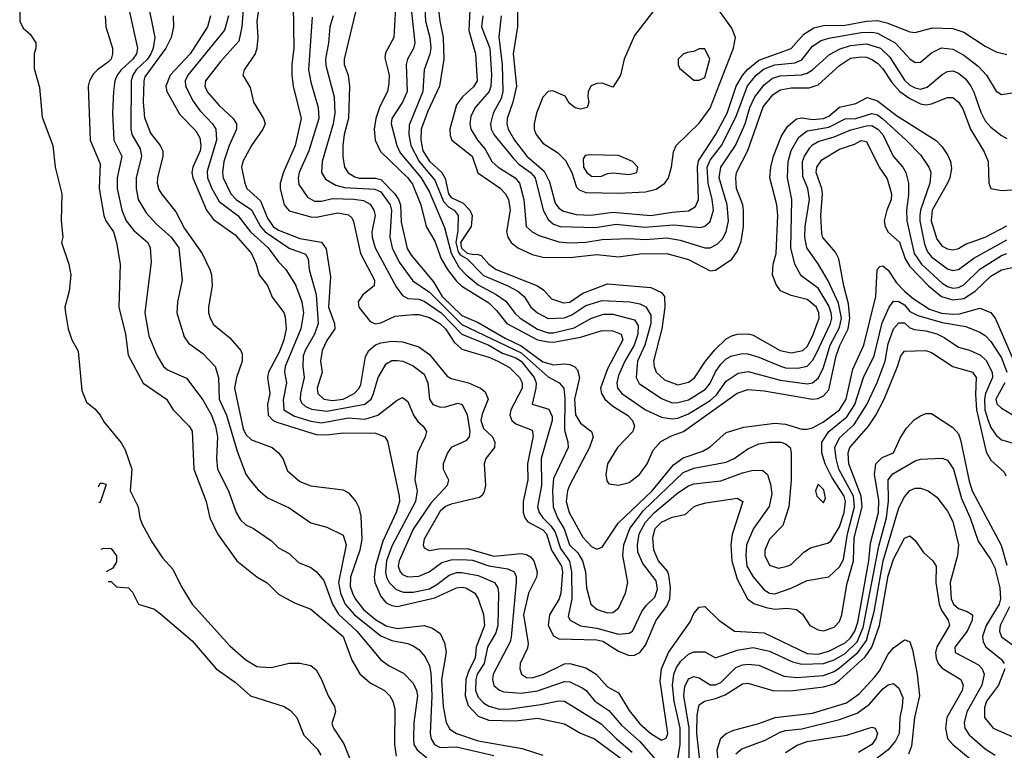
# Model space of a CAD drawing. Header units: inches. Extents: x 1793402 to 1900366, y 320852 to 470679.
# Tile 325 of 604: x 1825311 to 1828960, y 431388 to 434096. Entities that reach past the tile are written whole.
import ezdxf

# ---------------------------------------------------------------- set-up
doc = ezdxf.new("R2010")
doc.units = ezdxf.units.IN
doc.header["$MEASUREMENT"] = 0
doc.layers.add('B8423', color=7, linetype='Continuous')

msp = doc.modelspace()

# ---------------------------------------------------------------- linework, layer by layer
at = {"layer": 'B8423', "color": 4}
for points, elevation in [([(1826750.3, 434250), (1826776, 434010), (1826771.3, 433988.7), (1826748.2, 433950), (1826743.1, 433930), (1826747, 433830), (1826730.4, 433790), (1826690.4, 433730), (1826688.4, 433710), (1826708.7, 433630), (1826722, 433602), (1826799.7, 433510), (1826830, 433457.1), (1826885.2, 433325.2), (1826910.1, 433230.1), (1826939.1, 433179.1), (1826965.7, 433150), (1827010, 433113.4), (1827077.6, 433077.6), (1827113.3, 433053.3), (1827147.3, 433007.3), (1827166, 432990), (1827230, 432949.1), (1827270, 432935.9), (1827290, 432935.9), (1827365.9, 432954.1), (1827430.8, 432989.2), (1827475.5, 433004.5), (1827510, 433004.9), (1827590, 432983.1), (1827603, 432963), (1827602.2, 432930), (1827589.1, 432890), (1827554, 432830), (1827530, 432777.2), (1827524.2, 432750), (1827526.7, 432730), (1827543, 432710), (1827630, 432650.4), (1827690, 432622.4), (1827730, 432616), (1827750, 432618.9), (1827790, 432635.6), (1827870, 432684.4), (1827894, 432706), (1827930, 432756.4), (1827973.9, 432786.1), (1828011.7, 432791.7), (1828130, 432759.6), (1828230, 432746), (1828250, 432750.4), (1828271.8, 432768.2), (1828290, 432807.3), (1828315.3, 432890), (1828350, 432955.5), (1828357, 432990), (1828345.5, 433045.5), (1828308, 433128), (1828271.1, 433191.1), (1828228.2, 433250), (1828221.1, 433290), (1828222.6, 433330), (1828238.9, 433430), (1828232.8, 433470), (1828214.2, 433514.2), (1828212.4, 433570), (1828219.7, 433590), (1828239.5, 433620.5), (1828250, 433632.7), (1828270, 433644.4), (1828330, 433661.5), (1828391.7, 433688.3), (1828450, 433702.9), (1828470, 433703.6), (1828492.2, 433690), (1828510.4, 433670), (1828548, 433590), (1828583.8, 433550), (1828595.8, 433530), (1828605.5, 433490), (1828605.2, 433445.2), (1828597.6, 433390), (1828599.6, 433350), (1828626.9, 433230), (1828653.1, 433190), (1828730, 433119.5), (1828750, 433106.5), (1828770, 433101.5), (1828790, 433103.6), (1828810, 433113.4), (1828870, 433171.7), (1828950, 433221.5), (1828970, 433229)], 348), ([(1826852.7, 434230), (1826869, 434090), (1826880.7, 434030), (1826882.7, 433950), (1826867.4, 433850), (1826823.4, 433756.6), (1826799.7, 433690), (1826797.8, 433650), (1826805.6, 433610), (1826830, 433571.6), (1826876.1, 433530), (1826887.8, 433507.8), (1826900.2, 433450), (1826910, 433436.5), (1826955.4, 433415.4), (1826979.6, 433390), (1826987.7, 433370), (1826984.6, 433330), (1826945.1, 433270), (1826949.1, 433249.1), (1826970, 433230.8), (1826994.7, 433225.3), (1827007.3, 433227.3), (1827021.6, 433221.6), (1827050.3, 433190), (1827077.1, 433170), (1827230.8, 433110), (1827253.3, 433093.3), (1827282, 433062), (1827326.4, 433046.4), (1827350, 433048.9), (1827397.8, 433082.2), (1827490, 433116.5), (1827650, 433103.7), (1827690, 433084.9), (1827701.6, 433070), (1827702.3, 433030), (1827691.3, 432950), (1827660.4, 432830), (1827663, 432810), (1827670.5, 432790), (1827701.5, 432761.5), (1827750, 432743.1), (1827790, 432752.4), (1827811.9, 432768.1), (1827853, 432830), (1827888, 432872), (1827930, 432912.7), (1827950, 432924.4), (1827970.4, 432930.4), (1828011.8, 432931.8), (1828030, 432926.4), (1828130, 432870.3), (1828170, 432861.7), (1828214, 432870), (1828230, 432884.4), (1828250, 432923), (1828274.8, 432990), (1828273.5, 433010), (1828264.2, 433030), (1828230, 433058.7), (1828170, 433073.6), (1828131.3, 433091.3), (1828114.5, 433114.5), (1828100.7, 433150), (1828103.6, 433190), (1828114.3, 433230), (1828121, 433370), (1828116.9, 433410), (1828091.3, 433510), (1828094.7, 433550), (1828104.4, 433590), (1828134.5, 433665.5), (1828158.5, 433701.5), (1828190, 433728.5), (1828210, 433731.7), (1828250, 433725.6), (1828290.6, 433729.4), (1828310, 433738.3), (1828350, 433771.5), (1828410, 433786), (1828451.9, 433808.1), (1828490, 433795.2), (1828561.1, 433741.1), (1828707.7, 433647.7), (1828730, 433624.9), (1828750, 433594.8), (1828760.4, 433570), (1828764.1, 433544.1), (1828758.7, 433510), (1828750.3, 433490), (1828692.7, 433390), (1828689.2, 433350), (1828710, 433282), (1828730, 433257.1), (1828750, 433246.4), (1828770, 433242.4), (1828790, 433248.5), (1828816.4, 433263.6), (1828890, 433290.3), (1828970, 433331.7)], 356), ([(1825784.6, 434164.6), (1825812, 434030), (1825805.5, 433990), (1825797.6, 433970), (1825784.7, 433950), (1825743.6, 433910), (1825730.2, 433890), (1825724.9, 433870), (1825723.7, 433690), (1825726.7, 433670), (1825757.5, 433617.5), (1825763.1, 433590), (1825742.4, 433510), (1825743.1, 433470), (1825750.4, 433430), (1825780.6, 433380.6), (1825818.6, 433338.6), (1825872.7, 433290), (1825901.6, 433250), (1825914, 433130), (1825896.3, 433050), (1825893.4, 433010), (1825921.1, 432921.1), (1825937.5, 432897.5), (1825990, 432858.8), (1826035.5, 432810), (1826048.4, 432770), (1826050.3, 432690), (1826078.3, 432630), (1826117, 432497), (1826150, 432411.3), (1826164, 432390), (1826194.2, 432354.2), (1826230, 432324), (1826310, 432287.3), (1826390, 432230.8), (1826450, 432214.8), (1826510, 432186), (1826521.6, 432150), (1826493.4, 432010), (1826500.2, 431970), (1826517.3, 431930), (1826551.7, 431890), (1826650, 431812.7), (1826690, 431794.6), (1826750, 431783.8), (1826770, 431775.5), (1826790, 431762), (1826814.4, 431734.4), (1826830, 431701), (1826835.1, 431675.1), (1826839.1, 431590), (1826832.2, 431450), (1826835.8, 431430), (1826848.4, 431410), (1826870, 431398.7), (1826930, 431400.8), (1827068.2, 431368.2)], 292), ([(1826142, 434170), (1826134.3, 434070), (1826123.6, 434016.4), (1826057.1, 433942.9), (1825999.5, 433870), (1825997.6, 433850), (1826007, 433827), (1826050, 433778), (1826103, 433730), (1826114.9, 433710), (1826114.4, 433690), (1826087.4, 433630), (1826067.7, 433570), (1826062.6, 433530), (1826065.7, 433510), (1826093.7, 433450), (1826114, 433430), (1826171, 433391), (1826203.2, 433330), (1826221.5, 433310), (1826310, 433248.7), (1826370, 433227.3), (1826380.4, 433210), (1826384.4, 433170), (1826410, 433078), (1826416.9, 432970), (1826403.6, 432930), (1826370, 432872), (1826362.3, 432850), (1826361.1, 432810), (1826366, 432770), (1826351.7, 432710), (1826350.3, 432690), (1826355.8, 432675.8), (1826370, 432662), (1826392.2, 432652.2), (1826450, 432644.9), (1826590, 432670.4), (1826613.3, 432690), (1826623, 432710), (1826639.5, 432770), (1826670, 432821), (1826690, 432833), (1826710, 432833), (1826731.3, 432830), (1826770, 432813), (1826810, 432782), (1826824.4, 432750), (1826830.6, 432690), (1826842.8, 432670), (1826870, 432660.4), (1826890, 432660.5), (1826935.2, 432675.2), (1826950.7, 432670), (1826970, 432631.3), (1826979.5, 432570), (1826977.1, 432550), (1826964.4, 432535.6), (1826910.8, 432510), (1826897.3, 432490), (1826880.7, 432450), (1826880.7, 432430), (1826901, 432390), (1826896, 432370), (1826835.6, 432304.4), (1826770, 432207.3), (1826717.6, 432090), (1826714.4, 432070), (1826721.6, 432050), (1826730, 432039.1), (1826750, 432030.4), (1826790, 432033.7), (1826829.3, 432050), (1826875.8, 432084.2), (1826910, 432093.4), (1826950, 432095.5), (1826990, 432092.3), (1827050, 432071.3), (1827120.7, 432060.7), (1827144, 432050), (1827151.8, 432031.8), (1827151.8, 432011.8), (1827132.7, 431807.3), (1827128.7, 431790), (1827066.4, 431670), (1827063, 431650), (1827068.6, 431628.6), (1827090, 431610.6), (1827105.3, 431605.3), (1827170, 431600.2), (1827230, 431609), (1827330, 431643.1), (1827350, 431641.3), (1827398.3, 431618.3), (1827410.6, 431610), (1827443, 431570), (1827495.1, 431535.1), (1827541.8, 431481.8), (1827610, 431420.3), (1827706, 431310)], 312), ([(1826201.7, 434170), (1826190.3, 434090), (1826193.7, 434030), (1826190.4, 433990), (1826183.8, 433970), (1826142.8, 433910), (1826138, 433890), (1826165.2, 433845.2), (1826178, 433790), (1826215.5, 433730), (1826220.5, 433710), (1826213, 433690), (1826170.3, 433629.7), (1826138, 433570), (1826133.4, 433550), (1826146, 433490), (1826153.4, 433470), (1826204.1, 433424.1), (1826230, 433360.4), (1826250.3, 433330), (1826270, 433316.5), (1826350, 433284.9), (1826430, 433272), (1826447.2, 433247.2), (1826463.4, 433143.4), (1826456.2, 433030), (1826477.6, 432970), (1826479.3, 432950), (1826450, 432906.6), (1826432, 432870), (1826426.7, 432830), (1826432, 432790), (1826413.7, 432730), (1826416.4, 432710), (1826438.8, 432690), (1826470, 432684.5), (1826510, 432689.3), (1826551.5, 432710), (1826569.7, 432730), (1826575.8, 432744.2), (1826592.6, 432847.4), (1826605.1, 432870), (1826630, 432890.3), (1826650, 432898.3), (1826690, 432904.9), (1826730, 432902.6), (1826790, 432883.1), (1826830, 432854.9), (1826895.2, 432775.2), (1826910, 432766.4), (1826974.8, 432750), (1827018.8, 432730), (1827036.2, 432716.2), (1827048, 432690), (1827025.6, 432634.4), (1827020.8, 432610), (1827030, 432580.5), (1827063, 432550), (1827072.7, 432530), (1827070.5, 432510), (1827039.1, 432470), (1827033, 432450), (1827038, 432370), (1827032.5, 432347.5), (1827026, 432334), (1827015.1, 432324.9), (1826910, 432299.8), (1826890, 432291.1), (1826870, 432274.3), (1826810.5, 432170), (1826806.4, 432150), (1826810, 432138), (1826828.4, 432128.4), (1826865.3, 432134.7), (1826970, 432136.5), (1827070, 432107.2), (1827170, 432117), (1827190, 432114), (1827204.8, 432104.8), (1827217, 432090), (1827228.5, 432050), (1827226.4, 432030), (1827197.4, 431970), (1827178.8, 431890), (1827195.8, 431784.2), (1827193.5, 431766.5), (1827166, 431710), (1827164.9, 431690), (1827170.8, 431670), (1827190, 431658), (1827210, 431657.1), (1827253.2, 431670), (1827330, 431708.8), (1827350.2, 431710.2), (1827410, 431693.4), (1827448.2, 431670), (1827490, 431623.8), (1827530, 431600.5), (1827570, 431535.5), (1827610, 431486.7), (1827650, 431450.4), (1827690, 431426), (1827706.8, 431433.2), (1827712.8, 431450), (1827684.7, 431644.7), (1827689.8, 431690), (1827715.4, 431750), (1827795.6, 431864.4), (1827810, 431894.8), (1827830, 431918.8), (1827850, 431921), (1827902.8, 431870), (1827961, 431830), (1828070, 431823.1), (1828230, 431747.1), (1828270, 431744.5), (1828310, 431755), (1828370, 431786.4), (1828390, 431804.7), (1828406.8, 431830), (1828417.2, 431862.8), (1828458.6, 432090), (1828464.2, 432155.8), (1828494, 432270), (1828495.1, 432315.1), (1828478.7, 432410), (1828484.7, 432450), (1828507.2, 432472.8), (1828549.6, 432490.4), (1828574.5, 432545.5), (1828597.7, 432582.3), (1828626.5, 432613.5), (1828650, 432627.7), (1828670, 432636), (1828690, 432636), (1828770, 432584.9), (1828790, 432560.7), (1828798.4, 432538.4), (1828830, 432386), (1828841.7, 432350), (1828948.2, 432148.2), (1828970, 432074.8)], 316), ([(1826707, 434187), (1826698, 434030), (1826667.4, 433972.6), (1826665.1, 433954.9), (1826680.3, 433890), (1826679.2, 433860.8), (1826674.4, 433830), (1826645.9, 433774.1), (1826631.4, 433730), (1826625.5, 433690), (1826628.9, 433648.9), (1826648, 433608), (1826750, 433510.3), (1826766.6, 433486.6), (1826797.4, 433410), (1826817.4, 433330), (1826850, 433275.5), (1826873.8, 433210), (1826896.2, 433170), (1826930, 433126.7), (1826950, 433108.4), (1827050, 433046.3), (1827078.5, 433018.5), (1827116.5, 432970), (1827230, 432909.3), (1827270, 432901.5), (1827290, 432900.7), (1827390, 432918.8), (1827470, 432943.7), (1827510, 432943.1), (1827540.7, 432930), (1827546.4, 432910), (1827490, 432802), (1827463.6, 432730), (1827467.6, 432710), (1827480.3, 432690), (1827510, 432663.7), (1827563.8, 432630), (1827582.4, 432610), (1827590.4, 432590), (1827583.8, 432570), (1827527.2, 432510), (1827490.3, 432450), (1827483.7, 432410), (1827486.9, 432386.9), (1827495.2, 432375.2), (1827530, 432370.3), (1827570, 432380.9), (1827608.2, 432410), (1827637.3, 432450), (1827659.5, 432500.5), (1827687.6, 432532.4), (1827726.6, 432553.4), (1827771.6, 432570), (1827970, 432712.2), (1828010, 432724.9), (1828070, 432720.9), (1828250, 432688.9), (1828270, 432691.8), (1828290, 432702), (1828310, 432723.8), (1828337.3, 432850), (1828351.2, 432888.8), (1828381.5, 432950), (1828388.3, 432990), (1828383.4, 433043.4), (1828365.1, 433110), (1828347.6, 433210), (1828334.3, 433234.3), (1828288.3, 433288.3), (1828283.5, 433303.5), (1828279.8, 433370), (1828286.6, 433450), (1828284.2, 433470), (1828263.5, 433530), (1828266, 433550), (1828283.6, 433576.4), (1828350, 433615.6), (1828405.7, 433634.3), (1828430, 433648), (1828450, 433644), (1828496.5, 433550), (1828526.6, 433506.6), (1828542.8, 433450), (1828541.3, 433430), (1828524.4, 433390), (1828515.6, 433350), (1828519.1, 433330), (1828530, 433308.9), (1828571.8, 433271.8), (1828593, 433210), (1828610, 433181.7), (1828679.6, 433110), (1828727, 433070), (1828770, 433057.5), (1828810, 433063.2), (1828852.3, 433090), (1828910, 433146), (1828950, 433168.9), (1828990, 433178)], 344), ([(1826810.2, 434190), (1826814.9, 434090), (1826831.7, 434030), (1826834.6, 433990), (1826831.3, 433968.7), (1826810.4, 433910), (1826804.9, 433830), (1826755.2, 433704.8), (1826753.8, 433670), (1826760.8, 433630), (1826792, 433570), (1826850, 433501.3), (1826882.1, 433422.1), (1826901.6, 433401.6), (1826921.6, 433390), (1826936, 433370), (1826934.8, 433314.8), (1826927.7, 433270), (1826936.1, 433236.1), (1826944.2, 433224.2), (1826970.3, 433210), (1827030, 433147.6), (1827120.5, 433110), (1827157.1, 433090), (1827180.4, 433070), (1827206, 433030), (1827230.6, 433010), (1827270, 432988.5), (1827330.4, 432990.4), (1827358.2, 433001.8), (1827410, 433036.5), (1827470, 433055.6), (1827572, 433050), (1827610, 433043.1), (1827631.4, 433031.4), (1827650, 433001), (1827650.2, 432970), (1827628.3, 432890), (1827600.8, 432830), (1827595.8, 432770), (1827607.6, 432747.6), (1827690, 432692), (1827730, 432676.5), (1827750, 432677.4), (1827790, 432687.6), (1827853, 432727), (1827870, 432748.2), (1827889.8, 432790.2), (1827910, 432819.3), (1827930, 432839.5), (1827950, 432850.3), (1827990, 432858.4), (1828010, 432857.6), (1828050, 432845.7), (1828131.3, 432811.3), (1828150, 432806), (1828195.4, 432804.6), (1828230, 432812.2), (1828250, 432832.7), (1828262.9, 432857.1), (1828316.1, 432970), (1828320.8, 432990), (1828318.8, 433010), (1828310, 433035.6), (1828270, 433100.5), (1828207.1, 433147.1), (1828183.6, 433190), (1828169.8, 433249.8), (1828172.6, 433430), (1828157.4, 433510), (1828159.7, 433570), (1828170, 433610.7), (1828199, 433661), (1828230, 433684), (1828310, 433698), (1828370, 433729.1), (1828410, 433730.3), (1828470, 433747.9), (1828490, 433743.6), (1828510, 433729), (1828597.1, 433650), (1828650, 433594.8), (1828680.7, 433550), (1828687.7, 433530), (1828684.9, 433490), (1828650.2, 433390), (1828647.1, 433370), (1828646.9, 433350), (1828664.1, 433264.1), (1828675.9, 433235.9), (1828690, 433217.6), (1828750, 433172), (1828770, 433166.7), (1828790, 433170.4), (1828847.8, 433212.2), (1828970, 433280.2)], 352), ([(1825311.3, 434130), (1825312, 434090), (1825324.7, 434064.7), (1825350, 434042), (1825371, 434010), (1825371, 433990), (1825364.7, 433970), (1825365.4, 433914.6), (1825384.7, 433844.7), (1825395.2, 433735.2), (1825434, 433630), (1825442.4, 433550), (1825467.3, 433450), (1825465.5, 433350), (1825470.8, 433290), (1825466.8, 433270), (1825494, 433190), (1825500.7, 433150), (1825494.8, 433090), (1825478.8, 433030), (1825480.7, 433010), (1825490.7, 432950), (1825504, 432910), (1825527.5, 432867.5), (1825541.1, 432721.1), (1825558.5, 432678.5), (1825590, 432654), (1825610, 432630.7), (1825624.1, 432604.1), (1825687.1, 432527.1), (1825702, 432502), (1825726.8, 432430), (1825720.5, 432350), (1825750.7, 432290), (1825756.3, 432250), (1825765.8, 432225.8), (1825800.9, 432160.9), (1825840.9, 432100.9), (1825879, 432059), (1825910, 431996), (1825950.6, 431930), (1826090, 431774.8), (1826150, 431722.8), (1826190, 431698.8), (1826203.1, 431696.9), (1826244.7, 431695.3), (1826310, 431710.8), (1826349.3, 431710.7), (1826390, 431702), (1826410, 431686.8), (1826430, 431650.8), (1826454, 431590), (1826477.6, 431550), (1826481.6, 431530), (1826467.9, 431487.9), (1826474.8, 431470), (1826512.3, 431412.3), (1826537.3, 431350)], 276), ([(1825717.1, 434130), (1825748, 433990), (1825743.8, 433970), (1825730.3, 433950), (1825687, 433910), (1825672, 433890), (1825663.8, 433870), (1825658.4, 433830), (1825655.8, 433750), (1825660.4, 433650), (1825690.4, 433590), (1825672, 433510), (1825672.2, 433470), (1825690.4, 433390), (1825706.4, 433350), (1825734.4, 433314.4), (1825786.8, 433270), (1825794.8, 433250), (1825798, 433198), (1825775.5, 433010), (1825790, 432924.7), (1825820.5, 432850), (1825844, 432810), (1825858.8, 432798.8), (1825930, 432767.3), (1825990, 432687.3), (1826022.6, 432630), (1826037.4, 432590), (1826044.2, 432550), (1826040.4, 432470), (1826043.8, 432430), (1826085.5, 432350), (1826113, 432270), (1826130, 432242.8), (1826150, 432224), (1826178, 432210), (1826244, 432164), (1826270, 432138), (1826310, 432118), (1826344, 432084), (1826390, 432066), (1826410.4, 432050.4), (1826438, 432018), (1826470.2, 431930), (1826492.6, 431892.6), (1826561.1, 431830), (1826650, 431722.8), (1826680.9, 431700.9), (1826733.8, 431673.8), (1826770, 431637.3), (1826782.4, 431610), (1826785.3, 431590), (1826771.8, 431490), (1826770.3, 431430), (1826772.4, 431410), (1826784.9, 431390), (1826820.5, 431360.5)], 288), ([(1826324.6, 434150), (1826327.2, 433990), (1826319.5, 433930), (1826319.5, 433890), (1826324.9, 433850), (1826354.9, 433730), (1826331.8, 433630), (1826289.2, 433530.8), (1826276.9, 433490), (1826276.9, 433470), (1826291.7, 433410), (1826310, 433387.6), (1826390, 433364.7), (1826410, 433363.9), (1826490, 433380.3), (1826530, 433372.7), (1826542, 433362), (1826548.5, 433348.5), (1826574.9, 433230), (1826626, 433130), (1826625.5, 433110), (1826583.4, 433076.6), (1826565.7, 433050), (1826568.7, 433030), (1826610, 432977.4), (1826630, 432969.3), (1826650, 432972.3), (1826703.3, 432996.7), (1826770, 433003.6), (1826790, 433003.6), (1826830, 432992.7), (1826868.5, 432970), (1826890, 432950.2), (1826920.9, 432900.9), (1826950, 432874.9), (1827050, 432845.2), (1827083, 432830), (1827127.1, 432807.1), (1827163.8, 432770), (1827173.7, 432750), (1827173.4, 432730), (1827131.6, 432650), (1827127.7, 432630), (1827135.8, 432610), (1827150, 432598), (1827210, 432574), (1827214.1, 432554.1), (1827192.9, 432450), (1827194.4, 432390), (1827177, 432310), (1827177.6, 432270), (1827183.8, 432250), (1827195.1, 432235.1), (1827250, 432205.2), (1827263.6, 432190), (1827282.7, 432130), (1827319.7, 432070), (1827323, 432050), (1827316.5, 431970), (1827310.2, 431949.8), (1827274.7, 431890), (1827269.3, 431850.7), (1827290, 431811.7), (1827310, 431800.7), (1827450, 431796.9), (1827472.4, 431792.4), (1827530, 431755.8), (1827570, 431739.3), (1827590, 431740.5), (1827610, 431750.5), (1827630, 431777.3), (1827669.7, 431870), (1827710, 431922.4), (1827720.8, 431950), (1827723.5, 431990), (1827717.1, 432037.1), (1827711.6, 432051.6), (1827678.9, 432090), (1827662, 432130), (1827657.2, 432177.2), (1827666.6, 432210), (1827690, 432233.4), (1827730, 432252), (1827777.6, 432262.4), (1827810, 432290.7), (1827823.3, 432296.7), (1827854.2, 432305.8), (1827970, 432322.8), (1827990.8, 432310), (1827951.7, 432188.3), (1827946.3, 432150), (1827950.3, 432090.3), (1827970, 432022.8), (1828008, 431950), (1828032.6, 431932.6), (1828077.8, 431917.8), (1828110, 431911.3), (1828154.6, 431914.6), (1828190.3, 431910.3), (1828212.3, 431892.3), (1828239.1, 431850), (1828270, 431834), (1828290, 431830.4), (1828330, 431844.6), (1828350, 431866), (1828358.5, 431890), (1828377.2, 432002.8), (1828401.5, 432090), (1828404.4, 432175.6), (1828433.4, 432290), (1828429.9, 432330), (1828383.8, 432450), (1828381.5, 432490), (1828388.3, 432510), (1828457.4, 432590), (1828484.4, 432630), (1828515.4, 432690), (1828565.1, 432810), (1828577, 432850), (1828590, 432867.3), (1828670, 432870.4), (1828690, 432862), (1828770, 432810.4), (1828842.8, 432790), (1828855.8, 432770), (1828853, 432707), (1828857.6, 432650), (1828893.7, 432493.7), (1828910, 432463), (1828959.3, 432419.3), (1828965.7, 432405.7)], 324), ([(1826557.6, 434130), (1826514.4, 433950), (1826514.4, 433930), (1826528.5, 433890), (1826533.4, 433850), (1826530.2, 433730), (1826513.4, 433670), (1826508.8, 433630), (1826508.6, 433588.6), (1826515.3, 433550), (1826528.2, 433528.2), (1826553.2, 433513.2), (1826570, 433508.3), (1826630, 433508.4), (1826650, 433503.5), (1826701.1, 433450), (1826715.5, 433430), (1826722.5, 433410), (1826725.5, 433345.5), (1826747.5, 433247.5), (1826762.7, 433222.7), (1826844.7, 433124.7), (1826876.6, 433070), (1826950, 432999.3), (1827010, 432974.2), (1827110, 432915.5), (1827170, 432887.5), (1827250, 432828.4), (1827290, 432816.5), (1827330, 432820.3), (1827350, 432817.6), (1827368.8, 432808.8), (1827378.6, 432798.6), (1827385.7, 432770), (1827367.5, 432690), (1827371.5, 432631.5), (1827390, 432600.5), (1827430.7, 432570), (1827436.4, 432550), (1827422.6, 432510), (1827348.8, 432370), (1827341.7, 432350), (1827336.9, 432310), (1827347.4, 432270), (1827398.5, 432178.5), (1827430, 432143), (1827450, 432134), (1827470, 432141), (1827529.8, 432230.2), (1827655.3, 432350), (1827733.8, 432446.2), (1827770, 432471.6), (1827842.8, 432497.2), (1827870, 432512.4), (1827930, 432565.5), (1827994.5, 432585.5), (1828110, 432601.1), (1828150, 432597.4), (1828210, 432578.7), (1828230, 432578.7), (1828250, 432583.7), (1828290, 432605.5), (1828349.7, 432650), (1828373.8, 432690), (1828399.6, 432800.4), (1828439.8, 432890), (1828484.7, 433070), (1828489.6, 433170.4), (1828499.3, 433180.7), (1828510, 433183.8), (1828530, 433168), (1828560.6, 433120.6), (1828590.3, 433090), (1828622.3, 433062.3), (1828682.6, 433022.6), (1828727.7, 433007.7), (1828770, 433004.6), (1828793.7, 433006.3), (1828870, 433027), (1828910, 433010.4), (1828927.7, 432987.7), (1829003.9, 432810)], 336), ([(1826980.2, 434160.2), (1826976.3, 434056.3), (1827000.4, 433970), (1827006.3, 433870), (1826992.7, 433847.3), (1826952.2, 433810), (1826930, 433780.9), (1826905.3, 433690), (1826906.3, 433666.3), (1826912.7, 433650), (1826988.2, 433590), (1827008.8, 433528.8), (1827091.4, 433471.4), (1827112.2, 433450), (1827122.6, 433430), (1827128.8, 433390), (1827114.9, 433310), (1827120.4, 433290), (1827132.7, 433270), (1827157.3, 433250), (1827210, 433225.7), (1827250, 433216.4), (1827350, 433215.2), (1827450, 433226), (1827530, 433216.5), (1827610, 433228.7), (1827710, 433228.8), (1827790, 433207), (1827870, 433164.9), (1827890, 433167.3), (1827950, 433208.2), (1827970, 433237.3), (1827985.6, 433274.4), (1827994.3, 433330), (1827994, 433390), (1827991.1, 433410), (1827968.3, 433470), (1827965.1, 433510), (1827968, 433530), (1828010, 433610.7), (1828066.7, 433773.3), (1828103, 433817), (1828130, 433836), (1828170, 433844), (1828236.6, 433843.4), (1828270, 433854), (1828350, 433926.4), (1828390, 433952.9), (1828430, 433958), (1828450, 433956.5), (1828470, 433948.7), (1828490, 433935.3), (1828510, 433914), (1828543.6, 433863.6), (1828573.1, 433830), (1828610, 433803.6), (1828650, 433784), (1828670, 433780.3), (1828690, 433783.7), (1828750, 433808), (1828770, 433807.7), (1828790, 433790.7), (1828806.1, 433766.1), (1828835.3, 433690), (1828886.1, 433606.1), (1828900.4, 433570), (1828902.8, 433490), (1828910.8, 433470.8), (1828950, 433463), (1829028.3, 433468.3)], 364), ([(1827156.4, 434130), (1827156.4, 434070), (1827140.2, 433970), (1827152.7, 433850), (1827139, 433790), (1827118, 433730), (1827116.5, 433710), (1827121.1, 433690), (1827144.9, 433650), (1827190.2, 433590), (1827255, 433535), (1827274.5, 433494.5), (1827296.1, 433416.1), (1827310, 433397.6), (1827326.6, 433386.6), (1827373.5, 433373.5), (1827428, 433372), (1827510, 433383.2), (1827650, 433370.2), (1827730, 433383.2), (1827790, 433387.4), (1827815.8, 433404.2), (1827826.9, 433430), (1827823.2, 433550), (1827827.4, 433572.6), (1827890.5, 433669.5), (1827932.8, 433750), (1827967.2, 433850), (1827990, 433888.8), (1828010, 433912.6), (1828050, 433945.8), (1828170.8, 433989.2), (1828217.4, 434042.6), (1828254.2, 434065.8), (1828290, 434074), (1828370, 434075.5), (1828449.8, 434090.2), (1828490, 434092.6), (1828524.7, 434084.7), (1828610, 434050.4), (1828630, 434048.2), (1828694.3, 434065.7), (1828770, 434063.1), (1828810.3, 434050.3), (1828890, 433998), (1828930, 433977.3), (1828970, 433966.8)], 376), ([(1827664.7, 434135.3), (1827590, 434038), (1827551, 433950), (1827538, 433890), (1827519.8, 433860.2), (1827510, 433846), (1827470, 433860.9), (1827450, 433859.5), (1827428.7, 433851.3), (1827418, 433830), (1827416.3, 433810), (1827421, 433790), (1827414, 433770), (1827390, 433764), (1827370, 433769), (1827347.2, 433787.2), (1827332.3, 433812.3), (1827287.3, 433832.7), (1827270, 433829.3), (1827250, 433809.3), (1827226.5, 433750), (1827218, 433710), (1827218, 433690), (1827226, 433670), (1827250, 433638.9), (1827304.2, 433604.2), (1827334.5, 433574.5), (1827357.8, 433530), (1827374.9, 433474.9), (1827385.1, 433465.1), (1827410, 433454.9), (1827530, 433453.6), (1827630, 433458.3), (1827670, 433467.6), (1827702, 433490), (1827716.2, 433510), (1827727.3, 433550), (1827734, 433606), (1827744, 433630), (1827830, 433712.7), (1827870, 433768.5), (1827956.9, 433990), (1827963.7, 434030), (1827950, 434064), (1827906.6, 434126.6)], 384), ([(1825628, 434110), (1825630.4, 434070), (1825654.9, 433990), (1825655.5, 433970), (1825650.4, 433950), (1825640.6, 433939.4), (1825599.1, 433910), (1825585.1, 433894.9), (1825570.5, 433870), (1825565.5, 433850), (1825572.7, 433650), (1825610, 433562), (1825605.7, 433470), (1825623.1, 433370), (1825630.4, 433350), (1825659.3, 433310), (1825670.4, 433270), (1825684, 433190), (1825679.3, 433030), (1825703, 432930), (1825712.8, 432852.8), (1825768.5, 432748.5), (1825854.8, 432690), (1825880.7, 432650), (1825938.8, 432590), (1825950.4, 432570.4), (1825957.1, 432430), (1826002, 432310), (1826016.3, 432250), (1826044, 432190), (1826116, 432090), (1826190, 432030.8), (1826228.3, 432008.3), (1826270, 431967.3), (1826330, 431934), (1826390, 431910.7), (1826510.3, 431810), (1826541.7, 431721.7), (1826571.9, 431671.9), (1826610, 431638), (1826662.8, 431610), (1826682.8, 431590), (1826694, 431570), (1826701.4, 431541.4), (1826700.3, 431410), (1826706, 431366)], 284), ([(1825879.5, 434110), (1825881.7, 434070), (1825872.7, 434030), (1825852.6, 433990), (1825775.2, 433884.8), (1825771.2, 433870), (1825769.2, 433790), (1825773.6, 433733.6), (1825795.9, 433675.9), (1825832.4, 433630), (1825841.3, 433610), (1825842, 433590), (1825822, 433510), (1825821.3, 433490), (1825827.1, 433467.1), (1825836.3, 433450), (1825890, 433384), (1825922, 433322), (1825988.2, 433230), (1826015.5, 433170), (1826021.6, 433150), (1826024.4, 433110), (1826010.6, 433030), (1826010.7, 433010), (1826017.3, 432990), (1826030, 432966), (1826090, 432917.3), (1826130.8, 432870), (1826135.9, 432855.9), (1826136.4, 432830), (1826114.6, 432770), (1826107, 432730), (1826139.5, 432579.5), (1826150, 432558.4), (1826170, 432538.7), (1826246.8, 432510), (1826270.8, 432490), (1826286.8, 432470), (1826303.4, 432423.4), (1826350, 432384), (1826390, 432367.7), (1826510, 432354), (1826530, 432342.8), (1826557.3, 432310), (1826568.4, 432288.4), (1826575.3, 432255.3), (1826579.6, 432170), (1826572.3, 432130), (1826537.2, 432030), (1826536.7, 431996.7), (1826544.4, 431970), (1826554.3, 431950), (1826586, 431910), (1826630, 431872.3), (1826670, 431849.1), (1826710, 431839.7), (1826810.3, 431850.3), (1826840.9, 431840.9), (1826870, 431821), (1826886.2, 431786.2), (1826892, 431752), (1826875, 431650), (1826880.7, 431550), (1826891.3, 431491.3), (1826905.9, 431465.9), (1826930.7, 431450), (1827010, 431423.6), (1827174.1, 431394.1), (1827250, 431370.4)], 296), ([(1826018.7, 434110), (1826007.2, 434070), (1825943.6, 433970), (1825868.9, 433890), (1825853.1, 433850), (1825856.5, 433830), (1825904.8, 433744.8), (1825963.6, 433683.6), (1825978.5, 433658.5), (1825982.3, 433630), (1825979.6, 433610), (1825953.4, 433550), (1825948.9, 433530), (1825952.9, 433510), (1826003.1, 433390), (1826030, 433355.8), (1826110, 433298.4), (1826170.4, 433230), (1826188.2, 433190), (1826199.1, 433150), (1826230.3, 433110.3), (1826247.3, 433067.3), (1826290, 433011), (1826295.1, 432995.1), (1826298.9, 432950), (1826290.2, 432910), (1826273.9, 432866.1), (1826232.9, 432790), (1826230.3, 432770), (1826238.9, 432710), (1826230.3, 432670), (1826232.2, 432630), (1826250.2, 432610.2), (1826263.8, 432603.8), (1826410, 432558.5), (1826450, 432556.9), (1826510, 432564.4), (1826630, 432563), (1826664.7, 432550), (1826674.4, 432534.4), (1826718, 432330), (1826718.9, 432310), (1826706.3, 432270), (1826656.7, 432163.3), (1826630.2, 432070), (1826624.7, 432030), (1826627.7, 432010), (1826650, 431958.4), (1826670, 431934.9), (1826690, 431924.4), (1826710, 431921.3), (1826850, 431953), (1826930, 431990.3), (1826950, 431993.1), (1826964.7, 431990), (1826998, 431970), (1827010.4, 431950), (1827030, 431891), (1827034, 431850), (1827003.2, 431770), (1826999.7, 431730), (1826976, 431684), (1826965.2, 431650), (1826962.2, 431590), (1826973.8, 431553.8), (1827010, 431514.9), (1827050, 431499.6), (1827150, 431497.3), (1827230, 431507.4), (1827330, 431486.7), (1827390, 431452), (1827442, 431430), (1827550, 431350.3)], 304), ([(1826084.6, 434110), (1826070, 434057.2), (1825934, 433890), (1825924.9, 433870), (1825926, 433850), (1825953.9, 433793.9), (1825979.3, 433759.3), (1826026.4, 433710), (1826038.4, 433690), (1826040.3, 433650), (1826005.9, 433534.1), (1826007.4, 433510), (1826023.1, 433470), (1826050, 433421.6), (1826119.5, 433370), (1826167.2, 433310), (1826232, 433250), (1826270, 433199.1), (1826298, 433170), (1826333, 433113), (1826357, 433050), (1826363.7, 433010), (1826353.4, 432950), (1826295.3, 432810), (1826292.2, 432790), (1826300.3, 432750), (1826287.3, 432687.3), (1826290.4, 432650), (1826330, 432626), (1826390, 432608), (1826430, 432602), (1826530, 432620.2), (1826590, 432614.9), (1826638, 432630), (1826710, 432686), (1826730, 432696), (1826750, 432681), (1826770.4, 432630), (1826787, 432607), (1826806.8, 432590), (1826818.8, 432570), (1826814, 432550), (1826786, 432490), (1826775.5, 432390), (1826783.8, 432350), (1826778, 432310), (1826690, 432145.1), (1826671.2, 432090), (1826667.5, 432047.5), (1826670.3, 432030), (1826680.3, 432010), (1826704.9, 431984.9), (1826718.5, 431978.5), (1826734, 431974), (1826770, 431974), (1826830, 431986.9), (1826857.7, 432002.3), (1826902.4, 432037.6), (1826930, 432046.5), (1826950, 432047.6), (1827010, 432036.5), (1827070.7, 432010), (1827083, 431990), (1827085.5, 431970), (1827083.6, 431850), (1827076.2, 431823.8), (1827044.7, 431770), (1827032.2, 431710), (1827007.2, 431670), (1827001.2, 431650), (1827000.2, 431610), (1827010, 431584.4), (1827030, 431564.2), (1827050, 431551.8), (1827090, 431540.8), (1827130, 431541.5), (1827242.5, 431557.5), (1827310, 431572), (1827330, 431570.4), (1827465.9, 431485.9), (1827523.1, 431430), (1827581.5, 431381.5)], 308), ([(1826395.1, 434104.9), (1826382, 433910), (1826390, 433864.7), (1826417.6, 433770), (1826419.5, 433730), (1826382.3, 433610), (1826347, 433530), (1826343.1, 433510), (1826345.3, 433485.3), (1826378, 433438), (1826403.7, 433423.7), (1826430, 433423.1), (1826470, 433433.8), (1826550, 433431.3), (1826585.4, 433425.4), (1826610, 433412.7), (1826623.8, 433390), (1826628.4, 433370), (1826616.5, 433310), (1826617.4, 433290), (1826628.8, 433250), (1826706.3, 433106.3), (1826730, 433073.4), (1826750, 433063.1), (1826790, 433059.6), (1826810, 433052.7), (1826873.2, 433010), (1826950, 432930.2), (1827050, 432890.2), (1827100.5, 432860.5), (1827150, 432842.3), (1827170, 432830.2), (1827217.6, 432770), (1827224.9, 432750), (1827224.7, 432730), (1827210.8, 432670.8), (1827271.9, 432651.9), (1827284.7, 432624.7), (1827284.2, 432610), (1827244, 432470), (1827245.2, 432370), (1827230.3, 432290), (1827236.5, 432270), (1827250.3, 432250), (1827280, 432220), (1827296.1, 432196.1), (1827316, 432136), (1827349.4, 432089.4), (1827356.2, 432050), (1827357.7, 431950), (1827344.5, 431884.5), (1827351.3, 431870), (1827390, 431848.8), (1827450, 431841.3), (1827530, 431818.7), (1827570, 431821.6), (1827582.7, 431830), (1827617.4, 431902.6), (1827634, 431926), (1827664.9, 431955.1), (1827675.2, 431984.8), (1827670, 432016), (1827620.3, 432080.3), (1827601.8, 432121.8), (1827600.4, 432150), (1827607.6, 432190), (1827630, 432233.1), (1827663.5, 432270), (1827750, 432342), (1827790, 432368.5), (1827810, 432375.3), (1827910, 432386.7), (1827990, 432416.5), (1828030, 432426), (1828064.9, 432424.9), (1828082.8, 432410), (1828094.2, 432374.2), (1828098.7, 432338.7), (1828088.8, 432291.2), (1828030.4, 432210), (1828005.3, 432150), (1828002.3, 432110), (1828006.3, 432070), (1828030, 432030.4), (1828070, 431983), (1828090, 431970.4), (1828110, 431968.5), (1828170, 431988.4), (1828230, 432018), (1828310, 432030.8), (1828350, 432067.7), (1828364.4, 432095.6), (1828379.1, 432190), (1828405.2, 432290), (1828401.7, 432330), (1828347.6, 432430), (1828336.8, 432470), (1828332.6, 432510), (1828350, 432546), (1828403.9, 432596.1), (1828451.1, 432670), (1828488.8, 432751.2), (1828518.5, 432830), (1828530, 432894.8), (1828550, 432950.6), (1828570, 432973), (1828590, 432972.4), (1828610, 432954), (1828627.3, 432947.3), (1828670, 432943.1), (1828710, 432931.7), (1828738, 432918), (1828790, 432882.4), (1828831.7, 432871.7), (1828872.5, 432852.5), (1828893.2, 432833.2), (1828914.9, 432790), (1828916, 432770), (1828890.2, 432710), (1828886.8, 432690), (1828887.8, 432650), (1828900.2, 432610), (1828910, 432584.9), (1828930, 432555.5), (1828950, 432539.1), (1828990, 432527.3)], 328), ([(1826472.7, 434110), (1826460.4, 434070), (1826455.3, 434010), (1826444.2, 433950), (1826446.1, 433926.1), (1826476.5, 433810), (1826479.6, 433750), (1826472.9, 433710), (1826432.2, 433570), (1826430.4, 433530), (1826444.8, 433504.8), (1826482.6, 433482.6), (1826514.5, 433474.5), (1826628.1, 433468.1), (1826650, 433457.4), (1826684.6, 433410), (1826688.9, 433390), (1826682.6, 433290), (1826691.7, 433250), (1826717.6, 433197.6), (1826768.2, 433128.2), (1826830, 433085.8), (1826950, 432966.8), (1827170, 432861.1), (1827270, 432771.8), (1827310.3, 432750.3), (1827328, 432730), (1827332, 432692), (1827330, 432574), (1827343, 432530), (1827343.8, 432510), (1827290, 432395.3), (1827285.5, 432350), (1827288.9, 432290), (1827304, 432250), (1827329.3, 432209.3), (1827349.1, 432150), (1827379.8, 432119.8), (1827397.4, 432090), (1827408.8, 432050), (1827412.4, 431990), (1827428, 431930), (1827451, 431910), (1827490, 431898), (1827510, 431899.1), (1827530, 431914.8), (1827557, 431970), (1827565.1, 432010), (1827546.6, 432110), (1827549.7, 432150), (1827573.1, 432210), (1827622.9, 432277.1), (1827770, 432417.4), (1827810, 432434), (1827930, 432456.4), (1827959.3, 432470), (1828010, 432505.5), (1828050, 432523.8), (1828090, 432530.4), (1828132, 432530), (1828150, 432524), (1828166.8, 432510), (1828170.6, 432490), (1828170.3, 432389.7), (1828161.3, 432290), (1828139, 432221), (1828090.7, 432170), (1828073.4, 432130), (1828073.4, 432110), (1828090, 432074.8), (1828123.4, 432063.4), (1828155.3, 432070), (1828170, 432077.3), (1828217.6, 432122.4), (1828242, 432138), (1828304.8, 432155.2), (1828316.9, 432163.1), (1828350, 432216.3), (1828367.4, 432270), (1828371.6, 432310), (1828367.4, 432330), (1828320.8, 432400.8), (1828296.8, 432450), (1828283.5, 432490), (1828283.5, 432530), (1828309.7, 432570), (1828376.2, 432623.8), (1828405.8, 432670), (1828438.3, 432770), (1828478.5, 432850), (1828507.9, 432972.1), (1828533.3, 433030), (1828550, 433053.1), (1828570, 433051.4), (1828590, 433039), (1828610, 433014.6), (1828640.2, 433000.2), (1828730, 432974), (1828818.3, 432958.3), (1828870, 432938.4), (1828890, 432925.5), (1828910, 432903.8), (1828950, 432843), (1828969.1, 432790)], 332), ([(1827027.7, 434110), (1827022.7, 434070), (1827054, 433990), (1827060.2, 433890), (1827057.7, 433850), (1827051.8, 433830), (1826999.3, 433770), (1826982.9, 433737.1), (1826979.3, 433710), (1826983.8, 433690), (1827008.5, 433650), (1827036.4, 433616.4), (1827061.6, 433570), (1827084.9, 433550), (1827148, 433510), (1827163.1, 433490), (1827180.3, 433430), (1827188.2, 433330), (1827210.3, 433310.3), (1827236.7, 433296.7), (1827310, 433272.7), (1827350, 433268.9), (1827410, 433271.6), (1827470, 433280.8), (1827570, 433284.6), (1827630, 433280.8), (1827710, 433287.6), (1827759.4, 433279.4), (1827850, 433250.4), (1827870, 433250.4), (1827896.2, 433263.8), (1827915.8, 433284.2), (1827929.7, 433310.3), (1827938.3, 433350), (1827933, 433410), (1827903.1, 433510), (1827909.7, 433550), (1827964.4, 433630), (1827999.8, 433710), (1828017.6, 433770), (1828035.4, 433810), (1828070, 433854), (1828100.7, 433879.3), (1828130, 433887.9), (1828208.6, 433891.4), (1828230, 433898), (1828250, 433910.4), (1828312.9, 433967.1), (1828352.4, 433987.6), (1828390, 434000.2), (1828450, 434006.9), (1828501.6, 433990), (1828536.6, 433956.6), (1828590, 433872.4), (1828610, 433853.7), (1828630, 433843.1), (1828650, 433838.7), (1828674.6, 433845.4), (1828730, 433893.4), (1828750, 433903.8), (1828770, 433906.4), (1828790, 433898.4), (1828816.7, 433876.7), (1828835.8, 433850), (1828847.7, 433827.7), (1828873, 433753), (1828890, 433720.7), (1828910, 433697.3), (1828950, 433666.8), (1828970, 433656)], 368), ([(1827096, 434110), (1827087.1, 434032.9), (1827099.3, 433930), (1827102.4, 433830), (1827095.9, 433804.1), (1827066, 433750), (1827056.5, 433710), (1827058.7, 433690), (1827068.5, 433670), (1827141.1, 433581.1), (1827161.1, 433561.1), (1827204.9, 433530), (1827222.3, 433510), (1827251.7, 433390), (1827270, 433355.5), (1827290, 433338.4), (1827314, 433330), (1827445.5, 433325.5), (1827522.3, 433337.7), (1827627, 433327), (1827736.1, 433336.1), (1827834, 433326), (1827850, 433330.5), (1827870, 433347.7), (1827882.6, 433390), (1827878, 433430), (1827862.9, 433490), (1827859.3, 433550), (1827870, 433575.8), (1827912.3, 433630), (1827965.6, 433734.4), (1828008.6, 433851.4), (1828041.1, 433890), (1828070, 433914.4), (1828110, 433928.1), (1828184.2, 433935.8), (1828210, 433947.2), (1828250, 433998.4), (1828281.4, 434018.6), (1828310, 434027.4), (1828430, 434048.2), (1828470, 434050.2), (1828490, 434046.5), (1828556.4, 434010), (1828610, 433950.6), (1828630, 433937.3), (1828650, 433938.8), (1828690, 433973.4), (1828727.8, 433992.2), (1828770, 433986.4), (1828810, 433964.4), (1828863.8, 433923.8), (1828894.9, 433890), (1828930, 433831), (1828950, 433818.8), (1828990, 433825.5)], 372), ([(1828962.3, 432750), (1828928.9, 432690), (1828932.7, 432672.7), (1828950, 432656.3), (1828991.8, 432631.8)], 332), ([(1827749.6, 431349.6), (1827758.8, 431410), (1827759.3, 431470), (1827737.1, 431570), (1827730.8, 431629.2), (1827735.6, 431670), (1827745.4, 431694.6), (1827761.6, 431718.4), (1827790, 431743.8), (1827810, 431753.4), (1827850, 431753.4), (1827890, 431730.7), (1827970, 431758.7), (1828030, 431768.7), (1828090, 431756), (1828175.8, 431715.8), (1828210, 431706.9), (1828290, 431709.2), (1828330, 431723.9), (1828370, 431747.3), (1828414.8, 431790), (1828437.2, 431842.8), (1828495.2, 432144.8), (1828524, 432250), (1828530.9, 432310.9), (1828530, 432390.8), (1828547.4, 432412.6), (1828630, 432460.5), (1828650, 432467.7), (1828730, 432470.7), (1828750, 432462.8), (1828771.8, 432430), (1828801.3, 432321.3), (1828833.4, 432250), (1828862.9, 432162.9), (1828910, 432094), (1828924.8, 432064.8), (1828944, 431990), (1828946.7, 431950), (1828941.3, 431930), (1828892.7, 431850), (1828879.5, 431810), (1828881.6, 431790), (1828891.7, 431771.7), (1828950, 431724.9), (1828960.4, 431710)], 312), ([(1825603.3, 432364), (1825607, 432373), (1825610, 432378), (1825618, 432378), (1825630, 432374), (1825630.6, 432370), (1825610, 432306)], 272), ([(1827792.8, 431350), (1827792.6, 431470), (1827772.1, 431590), (1827776, 431624), (1827790, 431653.4), (1827810, 431662), (1827830, 431656.3), (1827870, 431630.4), (1827890, 431630.4), (1827910, 431639.5), (1827965.4, 431694.6), (1827990, 431704.9), (1828010, 431707.6), (1828050, 431703.7), (1828143.4, 431663.4), (1828190, 431658.3), (1828290, 431665.8), (1828330, 431680.2), (1828350, 431693.4), (1828417.8, 431750), (1828450, 431794.4), (1828477.9, 431902.1), (1828511.4, 432090), (1828570, 432286.8), (1828590, 432327.3), (1828610, 432350.6), (1828630, 432359.1), (1828650, 432359.1), (1828678, 432350), (1828710, 432326), (1828750, 432274.8), (1828770, 432236), (1828790.3, 432150), (1828787.4, 432110), (1828759.7, 432010), (1828763.2, 431950), (1828772.2, 431930), (1828790, 431913.7), (1828822.8, 431902.8), (1828842.8, 431890), (1828841.6, 431870), (1828823.1, 431830), (1828777.3, 431770), (1828778.8, 431750), (1828864.4, 431704.4), (1828878, 431690), (1828886, 431670), (1828877.4, 431630), (1828821.1, 431530), (1828812.2, 431490), (1828814.4, 431470), (1828830, 431445.5), (1828890, 431393), (1828926.8, 431370)], 308), ([(1825610, 432306), (1825605.1, 432306.5)], 272), ([(1827831.5, 431350), (1827820.6, 431450), (1827821.6, 431518.4), (1827830, 431556.3), (1827849.7, 431570.3), (1827890, 431579.6), (1827925.8, 431594.2), (1827990, 431634.4), (1828010, 431636.4), (1828102, 431610), (1828168, 431608), (1828290, 431622.8), (1828330, 431634.9), (1828350, 431647.7), (1828445.2, 431734.8), (1828469.9, 431770.1), (1828498.2, 431850), (1828530, 432034.8), (1828550, 432096.3), (1828590, 432174.8), (1828610, 432182.8), (1828630, 432166), (1828660.9, 432120.9), (1828696, 432090), (1828707.3, 432070), (1828706, 432010), (1828719, 431930), (1828727.5, 431907.5), (1828752.4, 431870), (1828757.6, 431850), (1828710, 431772), (1828705.4, 431750), (1828707.3, 431730), (1828715.6, 431710), (1828730, 431692), (1828798.8, 431650), (1828808, 431630), (1828804.4, 431610), (1828747.2, 431510), (1828742.6, 431470), (1828750, 431431.3), (1828769, 431409), (1828841.6, 431350)], 304), ([(1825613.7, 432133.4), (1825623.1, 432136.9), (1825650, 432136), (1825670.7, 432109.3), (1825670, 432086), (1825656.9, 432063.1), (1825631.3, 432049.2)], 272), ([(1825639.2, 432014), (1825650, 432014), (1825670, 431994), (1825714, 431990), (1825730, 431974), (1825752, 431930), (1825810.6, 431910.6), (1825833.7, 431893.7), (1825950, 431794), (1826039.1, 431690), (1826110, 431640.4), (1826167.3, 431590), (1826291.3, 431550), (1826315.2, 431535.2), (1826338.8, 431510), (1826364.1, 431444.1), (1826413.5, 431393.5), (1826427.7, 431370)], 272), ([(1828979.6, 431920.4), (1828944.6, 431850), (1828942, 431830), (1828950, 431808), (1829030, 431750.5)], 316), ([(1827899.3, 431350), (1827895.6, 431390), (1827910, 431433), (1827930, 431450.4), (1827957.7, 431462.3), (1828050, 431487), (1828110.9, 431509.1), (1828250, 431525.5), (1828376, 431564), (1828422.3, 431597.7), (1828480.2, 431659.8), (1828497.9, 431682.1), (1828530, 431743.8), (1828550, 431768.2), (1828590, 431797.3), (1828596.3, 431796.3), (1828610.4, 431790.4), (1828620.7, 431760.7), (1828637.4, 431670), (1828645.7, 431590), (1828627.2, 431510), (1828616.2, 431403.8), (1828605.7, 431374.3)], 296), ([(1828962, 431690), (1828938.9, 431630), (1828894.9, 431570), (1828886.7, 431546.7), (1828886.4, 431510), (1828918.8, 431470), (1828990, 431439.5)], 312), ([(1827964.9, 431375.1), (1827987, 431393), (1828073.9, 431426.1), (1828130, 431455.3), (1828150, 431462), (1828210, 431467.6), (1828350, 431502.6), (1828414.5, 431525.5), (1828461.1, 431558.9), (1828510, 431616.3), (1828530, 431630.7), (1828550, 431636), (1828570, 431618), (1828583.8, 431583.8), (1828582, 431550), (1828572.9, 431510), (1828570.2, 431449.8), (1828557.3, 431422.7), (1828530.4, 431390), (1828473.7, 431346.3)], 292), ([(1828150, 431379.3), (1828193, 431407), (1828230, 431420.3), (1828376.2, 431443.8), (1828470, 431473.4), (1828482, 431470), (1828490.7, 431450.7), (1828484, 431430), (1828470, 431409.6), (1828420.6, 431379.4)], 288)]:
    msp.add_lwpolyline(points, dxfattribs=dict(at, elevation=elevation))
for points, elevation in [([(1827850, 433988), (1827830, 433988), (1827810, 433978), (1827785.4, 433974.6), (1827770, 433968), (1827752, 433950), (1827751.3, 433930), (1827756.9, 433916.9), (1827810, 433872), (1827830, 433871.3), (1827850, 433882), (1827869, 433950)], 388), ([(1827424.5, 433595.5), (1827407.5, 433592.5), (1827399.8, 433580.2), (1827400.5, 433550), (1827413.4, 433530), (1827430, 433515.5), (1827464.8, 433515.2), (1827490, 433525.5), (1827510, 433528), (1827570, 433522.8), (1827590, 433526.8), (1827598, 433530), (1827602, 433550), (1827582, 433570), (1827530, 433592.3)], 388), ([(1828270, 432374), (1828261, 432350), (1828266, 432330), (1828290, 432304.7), (1828297.2, 432322.8), (1828292.9, 432347.1), (1828290, 432355.3)], 336)]:
    msp.add_lwpolyline(points, close=True, dxfattribs=dict(at, elevation=elevation))

doc.saveas('drawing.dxf')
